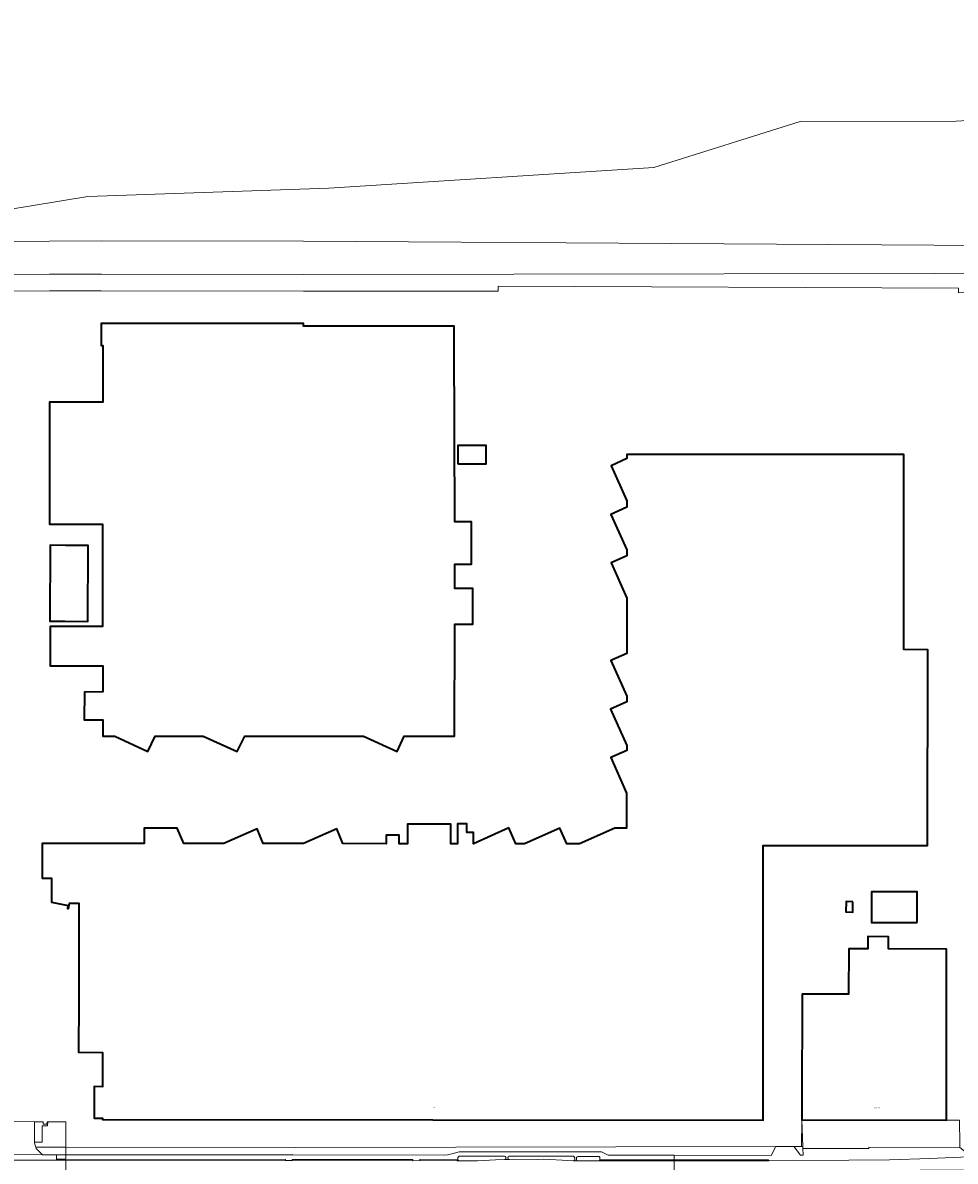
# Model space of a CAD drawing. Header units: metres. Extents: x 197700 to 204338, y 317132 to 325229.
# Tile 413 of 656: x 200466 to 200775, y 320392 to 320769. Entities that reach past the tile are written whole.
import ezdxf
from ezdxf.enums import TextEntityAlignment as Align

# ---------------------------------------------------------------- set-up
doc = ezdxf.new("R2010")
doc.units = ezdxf.units.M
for name, color, linetype, lineweight in [('B-WE-GR-BEPLANTING_CULTUUR_BOSPLANTSOEN-GV', 90, 'Continuous', 18), ('B-WE-GR-BEPLANTING_CULTUUR_HEESTERS-GV', 90, 'Continuous', 18), ('B-WE-GR-BOS_LOOF-GV', 40, 'Continuous', 13), ('B-WE-IE-TERREINAFSCHEIDING_KUNSTMATIG_HEKWERK-G', 20, 'IE-TERREINAFSCHEIDING-KUNSTMATIG', 18), ('B-WE-OG-BEBOUWING-GV', 7, 'Continuous', 35), ('B-WE-OG-BEBOUWING-T18', 10, 'Continuous', 18), ('B-WE-OG-TERREIN_CULTUURSCHEIDING-GV', 7, 'Continuous', 18), ('B-WE-OG-TERREIN_ERF-GV', 7, 'Continuous', 18), ('B-WE-VH-VERHARDING_ASFALT-GV', 252, 'Continuous', 18), ('B-WE-VH-VERHARDING_GESLOTEN-GV', 252, 'Continuous', 18), ('B-WE-VH-VERHARDING_OPEN-GV', 252, 'Continuous', 18), ('B-WE-VH-VERHARDING_TEGEL-GV', 252, 'Continuous', 18)]:
    doc.layers.add(name, color=color, linetype=linetype, lineweight=lineweight)
doc.styles.add('NLCS-ISO-M200-T18', font='NLCS-ISO.ttf', dxfattribs={"height": 0.36})
doc.linetypes.add('IE-TERREINAFSCHEIDING-KUNSTMATIG', pattern='A,4,[82,NLCS.SHX,S=0.75,R=90,X=0,Y=0],4,-2', length=10)

msp = doc.modelspace()

# ---------------------------------------------------------------- linework, layer by layer
at = {"layer": 'B-WE-GR-BEPLANTING_CULTUUR_BOSPLANTSOEN-GV'}
msp.add_lwpolyline([(200451.64, 320705.318), (200487.935, 320711.353), (200567.813, 320714.105), (200675.425, 320720.97), (200723.855, 320736.169), (200775.455, 320736.32)], dxfattribs=at)
msp.add_lwpolyline([(200443.184, 320679.853), (200475.247, 320680.074), (200492.364, 320680.078), (200559.398, 320679.967), (200609.298, 320679.937), (200623.848, 320679.937), (200623.848, 320681.587), (200776.249, 320680.925), (200776.264, 320679.426), (200837.756, 320680.029), (200837.756, 320685.973), (200559.458, 320685.467), (200492.424, 320685.578), (200475.307, 320685.574), (200443.244, 320685.353)], close=True, dxfattribs=at)
at = {"layer": 'B-WE-GR-BEPLANTING_CULTUUR_HEESTERS-GV'}
for points in [[(200625.966, 320393.324), (200611.954, 320393.328), (200610.969, 320393.336), (200610.651, 320393.197), (200610.488, 320392.892), (200610.455, 320392.307), (200610.588, 320391.985), (200610.91, 320391.851), (200616.949, 320391.85), (200618.948, 320391.899), (200620.947, 320391.987), (200622.964, 320392.095), (200625.985, 320392.242), (200626.3, 320392.364), (200626.438, 320392.675), (200626.413, 320392.86)], [(200649.192, 320392.292), (200649.181, 320392.861), (200649.05, 320393.179), (200648.734, 320393.315), (200627.5, 320393.32), (200627.182, 320393.188), (200627.049, 320392.872), (200627.056, 320392.713), (200627.106, 320392.531), (200627.227, 320392.386), (200627.372, 320392.283), (200627.551, 320392.27)], [(200627.551, 320392.27), (200628.962, 320392.315), (200636.988, 320392.304), (200638.994, 320392.328), (200640.999, 320392.236), (200644.989, 320392.031), (200648.753, 320391.864), (200648.82, 320391.862)], [(200657.047, 320393.298), (200650.284, 320393.302), (200649.957, 320393.183), (200649.802, 320392.873), (200649.805, 320392.259), (200649.936, 320391.951), (200650.243, 320391.818)], [(200650.243, 320391.818), (200657.025, 320391.806), (200657.344, 320391.927), (200657.491, 320392.237), (200657.519, 320392.834)]]:
    msp.add_lwpolyline(points, dxfattribs=at)
for points in [[(200626.413, 320392.86, 0.4555284), (200625.966, 320393.324)], [(200648.82, 320391.862, 0.4238875), (200649.192, 320392.292)], [(200657.519, 320392.834, 0.4508411), (200657.047, 320393.298)]]:
    msp.add_lwpolyline(points, format="xyb", dxfattribs=at)
at = {"layer": 'B-WE-GR-BOS_LOOF-GV'}
for points in [[(200775.455, 320736.32), (200723.855, 320736.169), (200675.425, 320720.97), (200567.813, 320714.105), (200487.935, 320711.353), (200451.64, 320705.318), (200451.75, 320697.967), (200451.746, 320696.412), (200475.231, 320696.574), (200492.348, 320696.578), (200559.382, 320696.467), (200837.756, 320694.718)], [(200837.756, 320694.718), (200559.382, 320696.467), (200492.348, 320696.578), (200475.231, 320696.574), (200451.746, 320696.412)], [(200443.244, 320685.353), (200475.307, 320685.574), (200492.424, 320685.578), (200559.458, 320685.467), (200837.756, 320685.973)]]:
    msp.add_lwpolyline(points, dxfattribs=at)
at = {"layer": 'B-WE-IE-TERREINAFSCHEIDING_KUNSTMATIG_HEKWERK-G'}
for points in [[(200790.688, 320768.881), (200788.697, 320753.53), (200788.169, 320745.793), (200787.289, 320741.94), (200784.818, 320737.526), (200777.43, 320736.396), (200775.455, 320736.32), (200723.855, 320736.169), (200675.425, 320720.97), (200567.813, 320714.105), (200487.935, 320711.353), (200451.64, 320705.318), (200451.75, 320697.967)], [(200443.184, 320679.853), (200475.247, 320680.074), (200492.364, 320680.078), (200559.398, 320679.967), (200609.298, 320679.937), (200623.848, 320679.937), (200623.848, 320681.587), (200776.249, 320680.925), (200776.264, 320679.426), (200837.756, 320680.029)], [(200724.331, 320396.568), (200724.374, 320405.381)], [(200776.629, 320405.309), (200772.548, 320405.292)], [(200462.528, 320404.833), (200470.292, 320404.737)], [(200470.292, 320404.737), (200473.148, 320404.774), (200473.187, 320403.997), (200474.332, 320403.982), (200474.504, 320404.745), (200474.657, 320404.744)], [(200474.657, 320404.744), (200480.646, 320404.695), (200480.686, 320396.395)], [(200480.686, 320396.395), (200556.868, 320396.212), (200715.796, 320396.531)], [(200715.796, 320396.531), (200721.865, 320396.582)], [(200721.865, 320396.582), (200724.331, 320396.568)]]:
    msp.add_lwpolyline(points, dxfattribs=at)
at = {"layer": 'B-WE-OG-BEBOUWING-GV'}
for points in [[(200480.457, 320555.796), (200492.869, 320555.848), (200492.887, 320547.179), (200486.894, 320547.136), (200486.747, 320537.974), (200492.906, 320537.883), (200492.917, 320532.465), (200496.939, 320532.467), (200507.855, 320527.403), (200510.203, 320532.474), (200526.127, 320532.483), (200537.434, 320527.469), (200539.916, 320532.491), (200579.255, 320532.512), (200590.373, 320527.418), (200592.729, 320532.52), (200609.385, 320532.529), (200609.442, 320569.653), (200615.425, 320569.618), (200615.443, 320581.395), (200609.459, 320581.42), (200609.472, 320589.498), (200614.961, 320589.451), (200614.966, 320603.493), (200609.442, 320603.571), (200609.298, 320663.337), (200609.298, 320668.337), (200559.398, 320668.337), (200559.398, 320669.287), (200492.369, 320669.259), (200492.372, 320661.97), (200492.872, 320661.971), (200492.88, 320643.172), (200475.271, 320643.165), (200475.298, 320602.723), (200480.297, 320602.725), (200492.811, 320602.73), (200492.841, 320568.836), (200480.476, 320568.856), (200475.476, 320568.864), (200475.457, 320555.803)], [(200610.517, 320622.76), (200619.837, 320622.781), (200619.824, 320628.876), (200610.504, 320628.856)], [(200484.925, 320452.015), (200484.921, 320444.96), (200484.912, 320427.768), (200492.826, 320427.763), (200492.82, 320416.29), (200490.04, 320416.401), (200490.063, 320405.972), (200492.812, 320405.974), (200492.813, 320405.469), (200711.557, 320405.266), (200711.561, 320410.266), (200711.608, 320496.304), (200758.093, 320496.276), (200765.99, 320496.301), (200766.073, 320561.123), (200758.132, 320561.219), (200758.171, 320625.826), (200666.457, 320625.881), (200666.456, 320624.47), (200661.226, 320622.136), (200666.447, 320610.434), (200666.446, 320608.36), (200661.174, 320606.008), (200666.438, 320594.211), (200666.436, 320592.246), (200661.208, 320589.913), (200666.428, 320578.213), (200666.417, 320559.918), (200661.145, 320557.566), (200666.408, 320545.769), (200666.407, 320543.844), (200661.044, 320541.451), (200666.398, 320529.45), (200666.397, 320527.811), (200661.101, 320525.448), (200666.389, 320513.595), (200666.382, 320502.071), (200662.427, 320502.074), (200650.722, 320496.851), (200646.539, 320496.854), (200644.206, 320502.082), (200632.507, 320496.862), (200629.723, 320496.864), (200627.387, 320502.1), (200615.67, 320496.873), (200615.672, 320500.583), (200613.495, 320500.585), (200613.496, 320503.474), (200610.363, 320503.476), (200610.359, 320496.876), (200608.119, 320496.878), (200608.125, 320503.377), (200593.823, 320503.391), (200593.819, 320496.892), (200591.089, 320496.894), (200591.091, 320499.693), (200586.741, 320499.697), (200586.739, 320496.898), (200572.389, 320496.911), (200570.393, 320501.762), (200559.389, 320496.923), (200545.989, 320496.936), (200543.993, 320501.787), (200532.989, 320496.948), (200519.789, 320496.96), (200517.493, 320502.061), (200506.643, 320502.071), (200506.639, 320496.972), (200472.79, 320497.004), (200472.808, 320485.476), (200475.889, 320485.48), (200475.902, 320477.501), (200481.413, 320476.426), (200481.249, 320475.434), (200481.536, 320475.407), (200481.854, 320477.198), (200484.939, 320477.184)], [(200480.508, 320595.744), (200475.508, 320595.764), (200475.408, 320570.584), (200480.408, 320570.565), (200487.981, 320570.536), (200488.099, 320595.713)], [(200762.578, 320470.762), (200762.6, 320480.949), (200747.466, 320480.98), (200747.444, 320470.795)], [(200741.323, 320477.636), (200739.044, 320477.695), (200738.955, 320474.272), (200741.234, 320474.213)], [(200724.381, 320410.381), (200724.374, 320405.381), (200772.29, 320405.317), (200772.296, 320410.317), (200772.302, 320461.98), (200753.086, 320462.029), (200753.058, 320466.003), (200746.305, 320466.092), (200746.258, 320462.042), (200739.934, 320462.076), (200739.806, 320447.048), (200724.454, 320447.092)]]:
    msp.add_lwpolyline(points, close=True, dxfattribs=at)
at = {"layer": 'B-WE-OG-TERREIN_CULTUURSCHEIDING-GV'}
for points in [[(200477.545, 320393.835), (200480.684, 320393.832), (200480.686, 320396.395), (200470.703, 320396.395), (200470.862, 320395.883), (200472.906, 320393.804)], [(200715.796, 320396.531), (200556.868, 320396.212), (200480.686, 320396.395), (200480.684, 320393.832), (200555.978, 320393.752), (200606.018, 320393.711), (200607.023, 320393.81), (200608.97, 320394.282), (200610.946, 320394.845), (200658.007, 320394.848), (200660.292, 320393.666), (200682.151, 320393.653), (200714.213, 320393.634)], [(200721.865, 320396.582), (200721.86, 320396.466), (200723.954, 320393.643), (200724.803, 320393.683), (200724.777, 320395.875), (200724.747, 320396.586), (200724.331, 320396.568)]]:
    msp.add_lwpolyline(points, close=True, dxfattribs=at)
at = {"layer": 'B-WE-OG-TERREIN_ERF-GV'}
for points in [[(200776.249, 320680.925), (200623.848, 320681.587), (200623.848, 320679.937), (200609.298, 320679.937), (200559.398, 320679.967), (200492.364, 320680.078), (200475.247, 320680.074), (200443.184, 320679.853)], [(200462.528, 320404.833), (200470.292, 320404.737), (200473.148, 320404.774), (200473.187, 320403.997), (200474.332, 320403.982), (200474.504, 320404.745), (200474.657, 320404.744), (200480.646, 320404.695), (200480.686, 320396.395), (200556.868, 320396.212), (200715.796, 320396.531), (200721.865, 320396.582), (200724.331, 320396.568), (200724.747, 320396.586), (200724.374, 320405.381), (200724.381, 320410.381), (200724.454, 320447.092), (200739.806, 320447.048), (200739.934, 320462.076), (200746.258, 320462.042), (200746.305, 320466.092), (200753.058, 320466.003), (200753.086, 320462.029), (200772.302, 320461.98), (200772.296, 320410.317), (200772.29, 320405.317), (200772.548, 320405.292), (200776.629, 320405.309)]]:
    msp.add_lwpolyline(points, dxfattribs=at)
for points in [[(200609.298, 320663.337), (200609.442, 320603.571), (200614.966, 320603.493), (200614.961, 320589.451), (200609.472, 320589.498), (200609.459, 320581.42), (200615.443, 320581.395), (200615.425, 320569.618), (200609.442, 320569.653), (200609.385, 320532.529), (200592.729, 320532.52), (200590.373, 320527.418), (200579.255, 320532.512), (200539.916, 320532.491), (200537.434, 320527.469), (200526.127, 320532.483), (200510.203, 320532.474), (200507.855, 320527.403), (200496.939, 320532.467), (200492.917, 320532.465), (200492.906, 320537.883), (200486.747, 320537.974), (200486.894, 320547.136), (200492.887, 320547.179), (200492.869, 320555.848), (200480.457, 320555.796), (200475.457, 320555.803), (200475.476, 320568.864), (200480.476, 320568.856), (200492.841, 320568.836), (200492.811, 320602.73), (200480.297, 320602.725), (200475.298, 320602.723), (200475.271, 320643.165), (200492.88, 320643.172), (200492.872, 320661.971), (200492.372, 320661.97), (200492.369, 320669.259), (200559.398, 320669.287), (200559.398, 320668.337), (200609.298, 320668.337)], [(200610.517, 320622.76), (200610.504, 320628.856), (200619.824, 320628.876), (200619.837, 320622.781)], [(200484.921, 320444.96), (200484.925, 320452.015), (200484.939, 320477.184), (200481.854, 320477.198), (200481.536, 320475.407), (200481.249, 320475.434), (200481.413, 320476.426), (200475.902, 320477.501), (200475.889, 320485.48), (200472.808, 320485.476), (200472.79, 320497.004), (200506.639, 320496.972), (200506.643, 320502.071), (200517.493, 320502.061), (200519.789, 320496.96), (200532.989, 320496.948), (200543.993, 320501.787), (200545.989, 320496.936), (200559.389, 320496.923), (200570.393, 320501.762), (200572.389, 320496.911), (200586.739, 320496.898), (200586.741, 320499.697), (200591.091, 320499.693), (200591.089, 320496.894), (200593.819, 320496.892), (200593.823, 320503.391), (200608.125, 320503.377), (200608.119, 320496.878), (200610.359, 320496.876), (200610.363, 320503.476), (200613.496, 320503.474), (200613.495, 320500.585), (200615.672, 320500.583), (200615.67, 320496.873), (200627.387, 320502.1), (200629.723, 320496.864), (200632.507, 320496.862), (200644.206, 320502.082), (200646.539, 320496.854), (200650.722, 320496.851), (200662.427, 320502.074), (200666.382, 320502.071), (200666.389, 320513.595), (200661.101, 320525.448), (200666.397, 320527.811), (200666.398, 320529.45), (200661.044, 320541.451), (200666.407, 320543.844), (200666.408, 320545.769), (200661.145, 320557.566), (200666.417, 320559.918), (200666.428, 320578.213), (200661.208, 320589.913), (200666.436, 320592.246), (200666.438, 320594.211), (200661.174, 320606.008), (200666.446, 320608.36), (200666.447, 320610.434), (200661.226, 320622.136), (200666.456, 320624.47), (200666.457, 320625.881), (200758.171, 320625.826), (200758.132, 320561.219), (200766.073, 320561.123), (200765.99, 320496.301), (200758.093, 320496.276), (200711.608, 320496.304), (200711.561, 320410.266), (200711.557, 320405.266), (200492.813, 320405.469), (200492.812, 320405.974), (200490.063, 320405.972), (200490.04, 320416.401), (200492.82, 320416.29), (200492.826, 320427.763), (200484.912, 320427.768)], [(200480.408, 320570.565), (200475.408, 320570.584), (200475.508, 320595.764), (200480.508, 320595.744), (200488.099, 320595.713), (200487.981, 320570.536)], [(200762.6, 320480.949), (200762.578, 320470.762), (200747.444, 320470.795), (200747.466, 320480.98)], [(200741.323, 320477.636), (200741.234, 320474.213), (200738.955, 320474.272), (200739.044, 320477.695)], [(200474.657, 320404.744), (200474.648, 320403.412), (200472.834, 320403.418), (200472.778, 320397.987), (200470.312, 320397.997), (200470.313, 320397.65), (200470.703, 320396.395), (200480.686, 320396.395), (200480.646, 320404.695)]]:
    msp.add_lwpolyline(points, close=True, dxfattribs=at)
at = {"layer": 'B-WE-VH-VERHARDING_ASFALT-GV'}
msp.add_lwpolyline([(200865.339, 320394.545), (200861.172, 320394.559), (200843.591, 320394.588), (200834.38, 320394.606), (200822.715, 320394.557), (200811.054, 320394.293), (200809.197, 320394.234), (200799.413, 320393.953), (200789.927, 320393.607), (200780.445, 320393.17), (200779.577, 320393.134), (200766.74, 320392.577), (200753.375, 320392.195), (200740.005, 320392.09), (200713.306, 320391.788), (200682.151, 320391.802), (200682.151, 320388.303), (200865.338, 320389.329)], close=True, dxfattribs=at)
for points in [[(200427.246, 320388.804), (200480.68, 320388.482), (200480.682, 320391.999), (200477.702, 320392.003), (200453.991, 320392.014)], [(200595.442, 320391.87), (200555.777, 320391.924), (200553.254, 320391.91), (200480.682, 320391.999), (200480.68, 320388.482), (200629.009, 320388.33)], [(200638.454, 320388.32), (200682.151, 320388.303), (200682.151, 320391.802), (200657.758, 320391.813), (200657.025, 320391.806), (200650.243, 320391.818), (200648.82, 320391.862), (200648.753, 320391.864), (200644.989, 320392.031), (200640.999, 320392.236), (200638.994, 320392.328), (200636.988, 320392.304), (200628.962, 320392.315), (200627.551, 320392.27), (200625.985, 320392.242), (200622.964, 320392.095), (200620.947, 320391.987), (200618.948, 320391.899), (200616.949, 320391.85), (200610.91, 320391.851), (200610.178, 320391.856), (200597.955, 320391.875), (200595.442, 320391.87)]]:
    msp.add_lwpolyline(points, dxfattribs=at)
at = {"layer": 'B-WE-VH-VERHARDING_GESLOTEN-GV'}
msp.add_lwpolyline([(200772.548, 320405.292), (200772.29, 320405.317), (200724.374, 320405.381), (200724.747, 320396.586), (200724.777, 320395.875), (200725.687, 320395.889), (200739.84, 320395.852), (200746.57, 320395.864), (200746.592, 320396.307), (200776.675, 320396.277), (200776.67, 320397.341), (200776.629, 320405.309)], close=True, dxfattribs=at)
at = {"layer": 'B-WE-VH-VERHARDING_OPEN-GV'}
for points in [[(200470.312, 320397.997), (200470.292, 320404.737), (200462.528, 320404.833), (200462.481, 320402.048), (200462.301, 320400.671), (200462.057, 320399.127), (200461.204, 320397.198), (200460.238, 320395.724), (200458.913, 320394.735), (200457.754, 320393.871), (200472.906, 320393.804), (200470.862, 320395.883), (200470.703, 320396.395), (200470.313, 320397.65)], [(200470.292, 320404.737), (200470.312, 320397.997), (200472.778, 320397.987), (200472.834, 320403.418), (200474.648, 320403.412), (200474.657, 320404.744), (200474.504, 320404.745), (200474.332, 320403.982), (200473.187, 320403.997), (200473.148, 320404.774)]]:
    msp.add_lwpolyline(points, close=True, dxfattribs=at)
for points in [[(200553.25, 320392.27), (200480.683, 320392.329), (200477.697, 320392.331), (200477.582, 320392.273), (200477.539, 320392.153)], [(200477.539, 320392.153), (200477.583, 320392.038), (200477.702, 320392.003), (200480.682, 320391.999), (200553.254, 320391.91)], [(200595.424, 320392.233), (200555.763, 320392.256)], [(200555.777, 320391.924), (200595.442, 320391.87)], [(200597.955, 320391.875), (200610.178, 320391.856)], [(200610.182, 320392.199), (200597.96, 320392.208)], [(200657.758, 320391.813), (200682.151, 320391.802), (200713.306, 320391.788)], [(200713.297, 320392.123), (200682.151, 320392.141), (200657.76, 320392.155)]]:
    msp.add_lwpolyline(points, dxfattribs=at)
for points in [[(200553.254, 320391.91, 0.8944053), (200553.25, 320392.27)], [(200555.763, 320392.256, 0.8737326), (200555.777, 320391.924)], [(200595.442, 320391.87, 0.8262037), (200595.424, 320392.233)], [(200597.96, 320392.208, 0.9158559), (200597.955, 320391.875)], [(200610.178, 320391.856, 0.8980154), (200610.182, 320392.199)], [(200657.76, 320392.155, 0.9942037), (200657.758, 320391.813)], [(200713.306, 320391.788, 0.8506955), (200713.297, 320392.123)]]:
    msp.add_lwpolyline(points, format="xyb", dxfattribs=at)
at = {"layer": 'B-WE-VH-VERHARDING_TEGEL-GV'}
for points in [[(200713.306, 320391.788), (200740.005, 320392.09), (200753.375, 320392.195), (200766.74, 320392.577), (200779.577, 320393.134), (200780.445, 320393.17), (200789.927, 320393.607), (200799.413, 320393.953), (200809.197, 320394.234), (200811.054, 320394.293), (200822.715, 320394.557), (200834.38, 320394.606), (200843.591, 320394.588), (200861.172, 320394.559), (200865.339, 320394.545), (200865.341, 320397.478), (200862.511, 320397.488), (200861.551, 320396.267), (200851.684, 320396.276), (200837.301, 320396.311), (200825.768, 320396.263)], [(200657.76, 320392.155), (200682.151, 320392.141), (200682.151, 320393.653), (200660.292, 320393.666), (200658.007, 320394.848), (200610.946, 320394.845), (200608.97, 320394.282), (200607.023, 320393.81), (200606.018, 320393.711), (200555.978, 320393.752), (200480.684, 320393.832), (200480.683, 320392.329), (200553.25, 320392.27)], [(200825.768, 320396.263), (200810.009, 320395.979), (200796.883, 320395.554), (200789.87, 320395.103), (200780.377, 320394.684), (200778.798, 320394.6), (200776.675, 320396.277), (200746.592, 320396.307), (200746.57, 320395.864), (200739.84, 320395.852), (200725.687, 320395.889), (200724.777, 320395.875), (200724.803, 320393.683), (200723.954, 320393.643), (200721.86, 320396.466), (200721.865, 320396.582), (200715.796, 320396.531), (200714.213, 320393.634), (200682.151, 320393.653), (200682.151, 320392.141), (200713.297, 320392.123)], [(200553.254, 320391.91), (200555.777, 320391.924)], [(200555.763, 320392.256), (200595.424, 320392.233)], [(200595.442, 320391.87), (200597.955, 320391.875)], [(200597.96, 320392.208), (200610.182, 320392.199)], [(200610.178, 320391.856), (200610.91, 320391.851), (200610.588, 320391.985), (200610.455, 320392.307), (200610.488, 320392.892), (200610.651, 320393.197), (200610.969, 320393.336), (200611.954, 320393.328), (200625.966, 320393.324)], [(200626.413, 320392.86), (200626.438, 320392.675), (200626.3, 320392.364), (200625.985, 320392.242), (200627.551, 320392.27), (200627.372, 320392.283), (200627.227, 320392.386), (200627.106, 320392.531), (200627.056, 320392.713), (200627.049, 320392.872), (200627.182, 320393.188), (200627.5, 320393.32), (200648.734, 320393.315), (200649.05, 320393.179), (200649.181, 320392.861), (200649.192, 320392.292)], [(200648.82, 320391.862), (200650.243, 320391.818), (200649.936, 320391.951), (200649.805, 320392.259), (200649.802, 320392.873), (200649.957, 320393.183), (200650.284, 320393.302), (200657.047, 320393.298)], [(200657.519, 320392.834), (200657.491, 320392.237), (200657.344, 320391.927), (200657.025, 320391.806), (200657.758, 320391.813)]]:
    msp.add_lwpolyline(points, dxfattribs=at)
for points in [[(200454.134, 320392.183), (200454.101, 320392.065), (200453.991, 320392.014), (200477.702, 320392.003), (200477.583, 320392.038), (200477.539, 320392.153), (200477.545, 320393.835), (200472.906, 320393.804), (200457.754, 320393.871), (200454.111, 320393.844)], [(200477.545, 320393.835), (200477.539, 320392.153), (200477.582, 320392.273), (200477.697, 320392.331), (200480.683, 320392.329), (200480.684, 320393.832)]]:
    msp.add_lwpolyline(points, close=True, dxfattribs=at)
for points in [[(200553.25, 320392.27, -0.8944053), (200553.254, 320391.91)], [(200555.777, 320391.924, -0.8737326), (200555.763, 320392.256)], [(200595.424, 320392.233, -0.8262037), (200595.442, 320391.87)], [(200597.955, 320391.875, -0.9158559), (200597.96, 320392.208)], [(200610.182, 320392.199, -0.8980154), (200610.178, 320391.856)], [(200625.966, 320393.324, -0.4555284), (200626.413, 320392.86)], [(200649.192, 320392.292, -0.4238875), (200648.82, 320391.862)], [(200657.047, 320393.298, -0.4508411), (200657.519, 320392.834)], [(200657.758, 320391.813, -0.9942037), (200657.76, 320392.155)], [(200713.297, 320392.123, -0.8506955), (200713.306, 320391.788)]]:
    msp.add_lwpolyline(points, format="xyb", dxfattribs=at)

# ---------------------------------------------------------------- texts
at = {"layer": 'B-WE-OG-BEBOUWING-T18', "style": 'NLCS-ISO-M200-T18'}
for s, p in [('95', (200602.596, 320409.367)), ('101-101C', (200749.385, 320409.348))]:
    msp.add_text(s, height=0.36, dxfattribs=at).set_placement(p, align=Align.MIDDLE)

doc.saveas('drawing.dxf')
